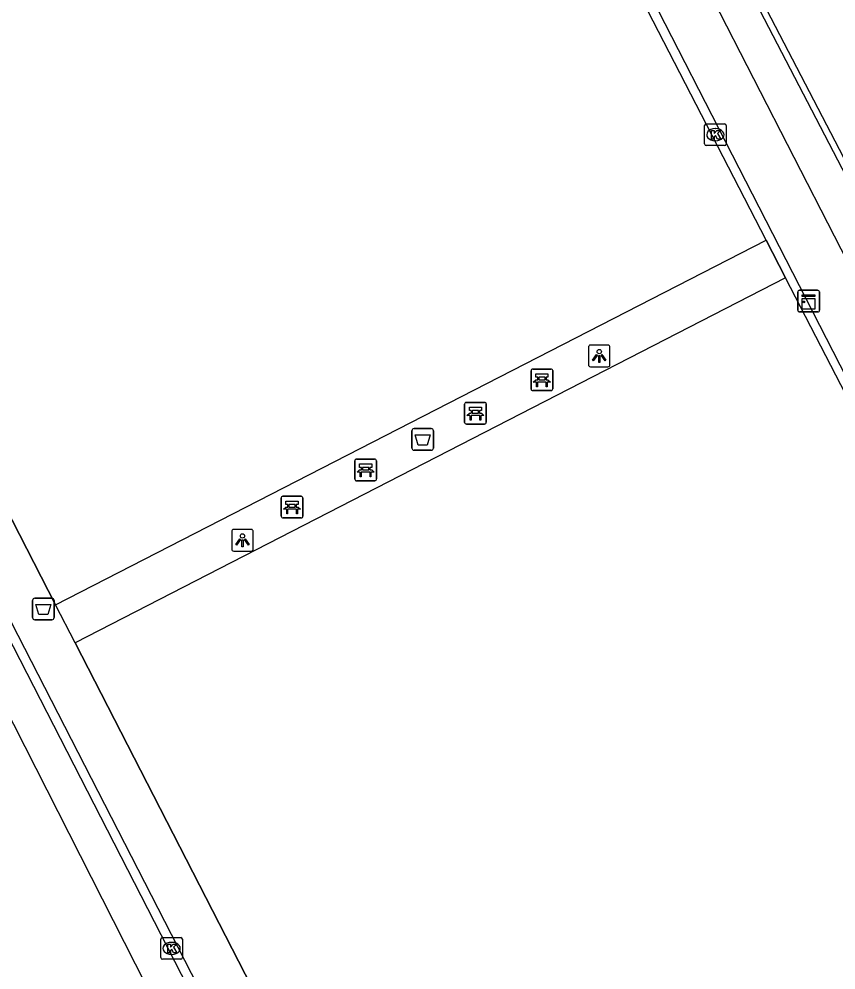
# Model space of a CAD drawing. Extents: x 158838 to 160074, y 386376 to 387776.
# Drawn here: x 159447.27 to 159485.04, y 387269 to 387312.94 of the extents above; entities that cross this region are included whole.
import ezdxf

# ---------------------------------------------------------------- set-up
doc = ezdxf.new("R2010")
doc.units = 0
for name, color, linetype in [('IMGEO_Afvalbak', 7, 'Continuous'), ('IMGEO_Bank', 7, 'Continuous'), ('IMGEO_Groenvoorziening', 7, 'Continuous'), ('IMGEO_Hek', 7, 'Continuous'), ('IMGEO_Kast', 7, 'Continuous'), ('IMGEO_Kolk', 7, 'Continuous'), ('IMGEO_Lichtpunt', 7, 'Continuous'), ('IMGEO_Rijbaan_lokaal_open', 7, 'Continuous'), ('IMGEO_Voetpad_open', 7, 'Continuous')]:
    doc.layers.add(name, color=color, linetype=linetype)

msp = doc.modelspace()

# ---------------------------------------------------------------- linework, layer by layer
at = {"layer": 'IMGEO_Afvalbak'}
for p, q in [((159465.437, 387293.116), (159465.437, 387293.916)), ((159465.437, 387293.916), (159465.437, 387293.116)), ((159465.537, 387294.016), (159466.327, 387294.016)), ((159466.327, 387294.016), (159465.537, 387294.016)), ((159466.427, 387293.916), (159466.427, 387293.116)), ((159466.427, 387293.116), (159466.427, 387293.916)), ((159466.327, 387293.016), (159465.537, 387293.016)), ((159465.537, 387293.016), (159466.327, 387293.016)), ((159447.901, 387285.283), (159447.901, 387286.083)), ((159447.901, 387286.083), (159447.901, 387285.283)), ((159448.001, 387286.183), (159448.791, 387286.183)), ((159448.791, 387286.183), (159448.001, 387286.183)), ((159448.891, 387286.083), (159448.891, 387285.283)), ((159448.891, 387285.283), (159448.891, 387286.083)), ((159448.791, 387285.183), (159448.001, 387285.183)), ((159448.001, 387285.183), (159448.791, 387285.183))]:
    msp.add_line(p, q, dxfattribs=at)
for points in [[(159465.58, 387293.73), (159466.284, 387293.73), (159466.135, 387293.26), (159465.729, 387293.26), (159465.58, 387293.73)], [(159448.044, 387285.897), (159448.748, 387285.897), (159448.599, 387285.427), (159448.193, 387285.427), (159448.044, 387285.897)]]:
    msp.add_lwpolyline(points, dxfattribs=at)
for centre, start, end in [((159465.537, 387293.916), 90, 180), ((159465.537, 387293.916), 90, 180), ((159466.327, 387293.916), 0, 90), ((159466.327, 387293.916), 360, 90), ((159465.537, 387293.116), 180, 270), ((159465.537, 387293.116), 180, 270), ((159466.327, 387293.116), 270, 0), ((159466.327, 387293.116), 270, 0), ((159448.001, 387286.083), 90, 180), ((159448.001, 387286.083), 90, 180), ((159448.791, 387286.083), 0, 90), ((159448.791, 387286.083), 360, 90), ((159448.001, 387285.283), 180, 270), ((159448.001, 387285.283), 180, 270), ((159448.791, 387285.283), 270, 0), ((159448.791, 387285.283), 270, 0)]:
    msp.add_arc(centre, 0.1, start, end, dxfattribs=at)
at = {"layer": 'IMGEO_Bank'}
for p, q in [((159471.018, 387296.772), (159471.859, 387296.772)), ((159471.859, 387296.772), (159471.018, 387296.772)), ((159470.943, 387295.847), (159470.943, 387296.688)), ((159470.943, 387296.688), (159470.943, 387295.847)), ((159471.252, 387296.278), (159471.252, 387296.384)), ((159471.296, 387296.384), (159471.296, 387296.278)), ((159471.584, 387296.39), (159471.302, 387296.39)), ((159471.59, 387296.278), (159471.59, 387296.384)), ((159471.634, 387296.384), (159471.634, 387296.278)), ((159471.943, 387296.697), (159471.943, 387295.856)), ((159471.943, 387295.856), (159471.943, 387296.697)), ((159471.64, 387296.17), (159471.247, 387296.17)), ((159471.302, 387296.272), (159471.584, 387296.272)), ((159471.868, 387295.772), (159471.027, 387295.772)), ((159471.027, 387295.772), (159471.868, 387295.772)), ((159467.873, 387294.306), (159467.873, 387295.147)), ((159467.873, 387295.147), (159467.873, 387294.306)), ((159467.948, 387295.231), (159468.789, 387295.231)), ((159468.789, 387295.231), (159467.948, 387295.231)), ((159468.873, 387295.156), (159468.873, 387294.315)), ((159468.873, 387294.315), (159468.873, 387295.156)), ((159468.57, 387294.629), (159468.177, 387294.629)), ((159468.182, 387294.737), (159468.182, 387294.843)), ((159468.226, 387294.843), (159468.226, 387294.737)), ((159468.514, 387294.849), (159468.232, 387294.849)), ((159468.232, 387294.731), (159468.514, 387294.731)), ((159468.52, 387294.737), (159468.52, 387294.843)), ((159468.564, 387294.843), (159468.564, 387294.737)), ((159468.798, 387294.231), (159467.957, 387294.231)), ((159467.957, 387294.231), (159468.798, 387294.231)), ((159462.796, 387291.682), (159462.796, 387292.523)), ((159462.796, 387292.523), (159462.796, 387291.682)), ((159462.871, 387292.607), (159463.712, 387292.607)), ((159463.712, 387292.607), (159462.871, 387292.607)), ((159463.796, 387292.532), (159463.796, 387291.691)), ((159463.796, 387291.691), (159463.796, 387292.532)), ((159463.493, 387292.005), (159463.1, 387292.005)), ((159463.105, 387292.113), (159463.105, 387292.219)), ((159463.149, 387292.219), (159463.149, 387292.113)), ((159463.437, 387292.225), (159463.155, 387292.225)), ((159463.155, 387292.107), (159463.437, 387292.107)), ((159463.443, 387292.113), (159463.443, 387292.219)), ((159463.487, 387292.219), (159463.487, 387292.113)), ((159463.721, 387291.607), (159462.88, 387291.607)), ((159462.88, 387291.607), (159463.721, 387291.607)), ((159459.391, 387289.966), (159459.391, 387290.807)), ((159459.391, 387290.807), (159459.391, 387289.966)), ((159459.466, 387290.891), (159460.307, 387290.891)), ((159460.307, 387290.891), (159459.466, 387290.891)), ((159460.391, 387290.816), (159460.391, 387289.975)), ((159460.391, 387289.975), (159460.391, 387290.816)), ((159460.088, 387290.289), (159459.695, 387290.289)), ((159459.7, 387290.397), (159459.7, 387290.503)), ((159459.744, 387290.503), (159459.744, 387290.397)), ((159460.032, 387290.509), (159459.75, 387290.509)), ((159459.75, 387290.391), (159460.032, 387290.391)), ((159460.038, 387290.397), (159460.038, 387290.503)), ((159460.082, 387290.503), (159460.082, 387290.397)), ((159460.316, 387289.891), (159459.475, 387289.891)), ((159459.475, 387289.891), (159460.316, 387289.891))]:
    msp.add_line(p, q, dxfattribs=at)
for points in [[(159471.246, 387296.39), (159471.16, 387296.39), (159471.16, 387296.551), (159471.723, 387296.551), (159471.723, 387296.39), (159471.64, 387296.39)], [(159471.19, 387296.17), (159471.048, 387296.17), (159471.16, 387296.272), (159471.246, 387296.272)], [(159471.24, 387296.163), (159471.24, 387295.956), (159471.197, 387295.956), (159471.197, 387296.163)], [(159471.64, 387296.272), (159471.723, 387296.272), (159471.835, 387296.17), (159471.696, 387296.17)], [(159471.69, 387296.163), (159471.69, 387295.956), (159471.646, 387295.956), (159471.646, 387296.163)], [(159468.176, 387294.849), (159468.09, 387294.849), (159468.09, 387295.01), (159468.653, 387295.01), (159468.653, 387294.849), (159468.57, 387294.849)], [(159468.12, 387294.629), (159467.978, 387294.629), (159468.09, 387294.731), (159468.176, 387294.731)], [(159468.17, 387294.622), (159468.17, 387294.415), (159468.127, 387294.415), (159468.127, 387294.622)], [(159468.57, 387294.731), (159468.653, 387294.731), (159468.765, 387294.629), (159468.626, 387294.629)], [(159468.62, 387294.622), (159468.62, 387294.415), (159468.576, 387294.415), (159468.576, 387294.622)], [(159463.099, 387292.225), (159463.013, 387292.225), (159463.013, 387292.386), (159463.576, 387292.386), (159463.576, 387292.225), (159463.493, 387292.225)], [(159463.043, 387292.005), (159462.901, 387292.005), (159463.013, 387292.107), (159463.099, 387292.107)], [(159463.093, 387291.998), (159463.093, 387291.791), (159463.05, 387291.791), (159463.05, 387291.998)], [(159463.493, 387292.107), (159463.576, 387292.107), (159463.688, 387292.005), (159463.549, 387292.005)], [(159463.543, 387291.998), (159463.543, 387291.791), (159463.499, 387291.791), (159463.499, 387291.998)], [(159459.694, 387290.509), (159459.608, 387290.509), (159459.608, 387290.67), (159460.171, 387290.67), (159460.171, 387290.509), (159460.088, 387290.509)], [(159459.638, 387290.289), (159459.496, 387290.289), (159459.608, 387290.391), (159459.694, 387290.391)], [(159459.688, 387290.282), (159459.688, 387290.075), (159459.645, 387290.075), (159459.645, 387290.282)], [(159460.088, 387290.391), (159460.171, 387290.391), (159460.283, 387290.289), (159460.144, 387290.289)], [(159460.138, 387290.282), (159460.138, 387290.075), (159460.094, 387290.075), (159460.094, 387290.282)]]:
    msp.add_lwpolyline(points, dxfattribs=at)
for centre, radius, start, end in [((159471.021, 387296.694), 0.0779, 92.4484, 184.2845), ((159471.021, 387296.694), 0.0779, 92.4484, 184.2845), ((159471.865, 387296.694), 0.0779, 2.4484, 94.2845), ((159471.865, 387296.694), 0.0779, 2.4484, 94.2845), ((159471.245, 387296.383), 0.00671, 2.8957, 87.1043), ((159471.302, 387296.383), 0.00671, 92.8957, 177.1043), ((159471.584, 387296.383), 0.00671, 2.8957, 87.1043), ((159471.641, 387296.383), 0.00671, 92.8957, 177.1043), ((159471.19, 387296.163), 0.00671, 2.8957, 87.1043), ((159471.247, 387296.163), 0.00671, 92.8957, 177.1043), ((159471.245, 387296.279), 0.00671, 272.8957, 357.1043), ((159471.302, 387296.279), 0.00671, 182.8957, 267.1043), ((159471.584, 387296.279), 0.00671, 272.8957, 357.1043), ((159471.641, 387296.279), 0.00671, 182.8957, 267.1043), ((159471.639, 387296.163), 0.00671, 2.8957, 87.1043), ((159471.696, 387296.163), 0.00671, 92.8957, 177.1043), ((159471.021, 387295.85), 0.0779, 182.4484, 274.2845), ((159471.021, 387295.85), 0.0779, 182.4484, 274.2845), ((159471.865, 387295.85), 0.0779, 272.4484, 4.2845), ((159471.865, 387295.85), 0.0779, 272.4484, 4.2845), ((159467.951, 387295.153), 0.0779, 92.4484, 184.2845), ((159467.951, 387295.153), 0.0779, 92.4484, 184.2845), ((159468.795, 387295.153), 0.0779, 2.4484, 94.2845), ((159468.795, 387295.153), 0.0779, 2.4484, 94.2845), ((159468.12, 387294.622), 0.00671, 2.8957, 87.1043), ((159468.177, 387294.622), 0.00671, 92.8957, 177.1043), ((159468.175, 387294.842), 0.00671, 2.8957, 87.1043), ((159468.175, 387294.738), 0.00671, 272.8957, 357.1043), ((159468.232, 387294.842), 0.00671, 92.8957, 177.1043), ((159468.232, 387294.738), 0.00671, 182.8957, 267.1043), ((159468.514, 387294.842), 0.00671, 2.8957, 87.1043), ((159468.514, 387294.738), 0.00671, 272.8957, 357.1043), ((159468.571, 387294.842), 0.00671, 92.8957, 177.1043), ((159468.571, 387294.738), 0.00671, 182.8957, 267.1043), ((159468.569, 387294.622), 0.00671, 2.8957, 87.1043), ((159468.626, 387294.622), 0.00671, 92.8957, 177.1043), ((159467.951, 387294.309), 0.0779, 182.4484, 274.2845), ((159467.951, 387294.309), 0.0779, 182.4484, 274.2845), ((159468.795, 387294.309), 0.0779, 272.4484, 4.2845), ((159468.795, 387294.309), 0.0779, 272.4484, 4.2845), ((159462.874, 387292.529), 0.0779, 92.4484, 184.2845), ((159462.874, 387292.529), 0.0779, 92.4484, 184.2845), ((159463.718, 387292.529), 0.0779, 2.4484, 94.2845), ((159463.718, 387292.529), 0.0779, 2.4484, 94.2845), ((159463.043, 387291.998), 0.00671, 2.8957, 87.1043), ((159463.1, 387291.998), 0.00671, 92.8957, 177.1043), ((159463.098, 387292.218), 0.00671, 2.8957, 87.1043), ((159463.098, 387292.114), 0.00671, 272.8957, 357.1043), ((159463.155, 387292.218), 0.00671, 92.8957, 177.1043), ((159463.155, 387292.114), 0.00671, 182.8957, 267.1043), ((159463.437, 387292.218), 0.00671, 2.8957, 87.1043), ((159463.437, 387292.114), 0.00671, 272.8957, 357.1043), ((159463.494, 387292.218), 0.00671, 92.8957, 177.1043), ((159463.494, 387292.114), 0.00671, 182.8957, 267.1043), ((159463.492, 387291.998), 0.00671, 2.8957, 87.1043), ((159463.549, 387291.998), 0.00671, 92.8957, 177.1043), ((159462.874, 387291.685), 0.0779, 182.4484, 274.2845), ((159462.874, 387291.685), 0.0779, 182.4484, 274.2845), ((159463.718, 387291.685), 0.0779, 272.4484, 4.2845), ((159463.718, 387291.685), 0.0779, 272.4484, 4.2845), ((159459.469, 387290.813), 0.0779, 92.4484, 184.2845), ((159459.469, 387290.813), 0.0779, 92.4484, 184.2845), ((159460.313, 387290.813), 0.0779, 2.4484, 94.2845), ((159460.313, 387290.813), 0.0779, 2.4484, 94.2845), ((159459.638, 387290.282), 0.00671, 2.8957, 87.1043), ((159459.695, 387290.282), 0.00671, 92.8957, 177.1043), ((159459.693, 387290.502), 0.00671, 2.8957, 87.1043), ((159459.693, 387290.398), 0.00671, 272.8957, 357.1043), ((159459.75, 387290.502), 0.00671, 92.8957, 177.1043), ((159459.75, 387290.398), 0.00671, 182.8957, 267.1043), ((159460.032, 387290.502), 0.00671, 2.8957, 87.1043), ((159460.032, 387290.398), 0.00671, 272.8957, 357.1043), ((159460.089, 387290.502), 0.00671, 92.8957, 177.1043), ((159460.089, 387290.398), 0.00671, 182.8957, 267.1043), ((159460.087, 387290.282), 0.00671, 2.8957, 87.1043), ((159460.144, 387290.282), 0.00671, 92.8957, 177.1043), ((159459.469, 387289.969), 0.0779, 182.4484, 274.2845), ((159459.469, 387289.969), 0.0779, 182.4484, 274.2845), ((159460.313, 387289.969), 0.0779, 272.4484, 4.2845), ((159460.313, 387289.969), 0.0779, 272.4484, 4.2845)]:
    msp.add_arc(centre, radius, start, end, dxfattribs=at)
at = {"layer": 'IMGEO_Groenvoorziening'}
for points in [[(159505.143, 387339.064), (159475.934, 387324.08), (159497.272, 387283.065), (159498.821, 387283.841), (159498.833, 387283.847)], [(159499.18, 387284.357), (159497.402, 387283.466), (159476.339, 387323.951), (159505.276, 387338.796)], [(159420.921, 387331.715), (159462.362, 387250.137)]]:
    msp.add_lwpolyline(points, dxfattribs=at)
at = {"layer": 'IMGEO_Hek'}
for points in [[(159481.807, 387302.728), (159458.657, 387347.608)], [(159448.962, 387285.874), (159425.973, 387330.728), (159441.556, 387338.759)], [(159482.711, 387300.982), (159481.807, 387302.728)], [(159498.538, 387270.391), (159482.711, 387300.982)], [(159449.864, 387284.117), (159448.962, 387285.874)], [(159465.591, 387253.495), (159449.864, 387284.117)]]:
    msp.add_lwpolyline(points, dxfattribs=at)
at = {"layer": 'IMGEO_Kast'}
for p, q in [((159483.275, 387299.485), (159483.275, 387300.326)), ((159483.275, 387300.326), (159483.275, 387299.485)), ((159483.35, 387300.41), (159484.191, 387300.41)), ((159484.191, 387300.41), (159483.35, 387300.41)), ((159484.275, 387300.335), (159484.275, 387299.494)), ((159484.275, 387299.494), (159484.275, 387300.335)), ((159484.2, 387299.41), (159483.359, 387299.41)), ((159483.359, 387299.41), (159484.2, 387299.41))]:
    msp.add_line(p, q, dxfattribs=at)
for points in [[(159483.47, 387300.2), (159484.07, 387300.2), (159484.07, 387300.115), (159483.47, 387300.115), (159483.47, 387300.2)], [(159483.47, 387300.025), (159484.07, 387300.025), (159484.07, 387299.536), (159483.47, 387299.536), (159483.47, 387300.025)]]:
    msp.add_lwpolyline(points, dxfattribs=at)
msp.add_circle((159483.554, 387299.874), 0.0377, dxfattribs=at)
for centre, start, end in [((159483.353, 387300.332), 92.4484, 184.2845), ((159483.353, 387300.332), 92.4484, 184.2845), ((159484.197, 387300.332), 2.4484, 94.2845), ((159484.197, 387300.332), 2.4484, 94.2845), ((159483.353, 387299.488), 182.4484, 274.2845), ((159483.353, 387299.488), 182.4484, 274.2845), ((159484.197, 387299.488), 272.4484, 4.2845), ((159484.197, 387299.488), 272.4484, 4.2845)]:
    msp.add_arc(centre, 0.0779, start, end, dxfattribs=at)
at = {"layer": 'IMGEO_Kolk'}
for p, q in [((159478.964, 387307.173), (159478.964, 387308.025)), ((159479.039, 387308.099), (159479.891, 387308.099)), ((159479.452, 387307.879), (159479.477, 387307.879)), ((159479.965, 387308.025), (159479.965, 387307.173)), ((159479.475, 387307.319), (159479.45, 387307.319)), ((159479.891, 387307.099), (159479.039, 387307.099)), ((159453.826, 387269.574), (159453.826, 387270.426)), ((159453.901, 387270.5), (159454.753, 387270.5)), ((159454.827, 387270.426), (159454.827, 387269.574)), ((159454.314, 387270.28), (159454.339, 387270.28)), ((159454.753, 387269.5), (159453.901, 387269.5)), ((159454.337, 387269.72), (159454.312, 387269.72))]:
    msp.add_line(p, q, dxfattribs=at)
for points in [[(159478.964, 387307.173), (159478.964, 387308.025)], [(159479.039, 387308.099), (159479.891, 387308.099)], [(159479.285, 387307.799), (159479.408, 387307.799), (159479.408, 387307.648), (159479.538, 387307.799), (159479.702, 387307.799), (159479.556, 387307.648), (159479.709, 387307.399), (159479.557, 387307.399), (159479.472, 387307.563), (159479.408, 387307.496), (159479.408, 387307.399), (159479.285, 387307.399), (159479.285, 387307.799)], [(159479.965, 387308.025), (159479.965, 387307.173)], [(159479.891, 387307.099), (159479.039, 387307.099)], [(159453.826, 387269.574), (159453.826, 387270.426)], [(159453.901, 387270.5), (159454.753, 387270.5)], [(159454.827, 387270.426), (159454.827, 387269.574)], [(159454.147, 387270.2), (159454.27, 387270.2), (159454.27, 387270.049), (159454.4, 387270.2), (159454.564, 387270.2), (159454.418, 387270.049), (159454.571, 387269.8), (159454.419, 387269.8), (159454.334, 387269.964), (159454.27, 387269.897), (159454.27, 387269.8), (159454.147, 387269.8), (159454.147, 387270.2)], [(159454.753, 387269.5), (159453.901, 387269.5)]]:
    msp.add_lwpolyline(points, dxfattribs=at)
for centre, start, end in [((159479.041, 387308.023), 91.552, 178.448), ((159479.041, 387308.023), 91.552, 178.448), ((159479.889, 387308.023), 1.552, 88.448), ((159479.889, 387308.023), 1.552, 88.448), ((159479.041, 387307.175), 181.552, 268.448), ((159479.041, 387307.175), 181.552, 268.448), ((159479.889, 387307.175), 271.552, 358.448), ((159479.889, 387307.175), 271.552, 358.448), ((159453.903, 387270.424), 91.552, 178.448), ((159453.903, 387270.424), 91.552, 178.448), ((159454.751, 387270.424), 1.552, 88.448), ((159454.751, 387270.424), 1.552, 88.448), ((159453.903, 387269.576), 181.552, 268.448), ((159453.903, 387269.576), 181.552, 268.448), ((159454.751, 387269.576), 271.552, 358.448), ((159454.751, 387269.576), 271.552, 358.448)]:
    msp.add_arc(centre, 0.0765, start, end, dxfattribs=at)
for centre, major_axis, ratio, start_param, end_param in [((159479.451, 387307.599), (-0.387, 0.002), 0.722429, 4.712389, 7.853982), ((159479.476, 387307.599), (-0.39, 0.002), 0.717154, 1.570796, 4.712389), ((159454.313, 387270), (-0.387, 0.002), 0.722429, 4.712389, 7.853982), ((159454.338, 387270), (-0.39, 0.002), 0.717154, 1.570796, 4.712389)]:
    msp.add_ellipse(centre, major_axis=major_axis, ratio=ratio, start_param=start_param, end_param=end_param, dxfattribs=at)
at = {"layer": 'IMGEO_Lichtpunt'}
for p, q in [((159473.595, 387297.781), (159473.595, 387296.974)), ((159473.595, 387297.781), (159473.595, 387296.974)), ((159474.497, 387297.876), (159473.689, 387297.876)), ((159474.497, 387297.876), (159473.689, 387297.876)), ((159474.591, 387296.974), (159474.591, 387297.781)), ((159474.591, 387296.974), (159474.591, 387297.781)), ((159473.689, 387296.88), (159474.497, 387296.88)), ((159473.689, 387296.88), (159474.497, 387296.88)), ((159458.005, 387289.358), (159457.197, 387289.358)), ((159458.005, 387289.358), (159457.197, 387289.358)), ((159457.103, 387289.263), (159457.103, 387288.456)), ((159457.103, 387289.263), (159457.103, 387288.456)), ((159458.099, 387288.456), (159458.099, 387289.263)), ((159458.099, 387288.456), (159458.099, 387289.263)), ((159457.197, 387288.362), (159458.005, 387288.362)), ((159457.197, 387288.362), (159458.005, 387288.362))]:
    msp.add_line(p, q, dxfattribs=at)
for points in [[(159473.969, 387297.445), (159474.008, 387297.417), (159473.82, 387297.155), (159473.782, 387297.182), (159473.969, 387297.445)], [(159474.071, 387297.397), (159474.118, 387297.397), (159474.118, 387297.075), (159474.071, 387297.075), (159474.071, 387297.397)], [(159474.181, 387297.417), (159474.219, 387297.444), (159474.406, 387297.182), (159474.367, 387297.154), (159474.181, 387297.417)], [(159457.477, 387288.927), (159457.516, 387288.899), (159457.328, 387288.637), (159457.29, 387288.664), (159457.477, 387288.927)], [(159457.579, 387288.879), (159457.626, 387288.879), (159457.626, 387288.557), (159457.579, 387288.557), (159457.579, 387288.879)], [(159457.689, 387288.899), (159457.727, 387288.926), (159457.914, 387288.664), (159457.875, 387288.636), (159457.689, 387288.899)]]:
    msp.add_lwpolyline(points, dxfattribs=at)
for centre in [(159474.094, 387297.579), (159457.602, 387289.061)]:
    msp.add_circle(centre, 0.0994, dxfattribs=at)
for centre, start, end in [((159473.689, 387297.781), 90, 180), ((159473.689, 387297.781), 90, 180), ((159474.497, 387297.781), 0, 90), ((159474.497, 387297.781), 0, 90), ((159473.689, 387296.974), 180, 270), ((159473.689, 387296.974), 180, 270), ((159474.497, 387296.974), 270, 0), ((159474.497, 387296.974), 270, 360), ((159457.197, 387289.263), 90, 180), ((159457.197, 387289.263), 90, 180), ((159458.005, 387289.263), 0, 90), ((159458.005, 387289.263), 0, 90), ((159457.197, 387288.456), 180, 270), ((159457.197, 387288.456), 180, 270), ((159458.005, 387288.456), 270, 0), ((159458.005, 387288.456), 270, 360)]:
    msp.add_arc(centre, 0.0946, start, end, dxfattribs=at)
at = {"layer": 'IMGEO_Rijbaan_lokaal_open'}
for points in [[(159499.538, 387269.066), (159457.231, 387351.553), (159452.218, 387348.975)], [(159458.657, 387347.608), (159456.946, 387350.947), (159422.25, 387333.111), (159464.173, 387251.43), (159463.774, 387251.258)], [(159481.807, 387302.728), (159458.657, 387347.608)], [(159422.162, 387332.358), (159463.774, 387251.258)], [(159473.762, 387324.755), (159490.543, 387292.028), (159496.416, 387280.574), (159499.65, 387282.24)], [(159481.807, 387302.728), (159482.711, 387300.982)], [(159498.538, 387270.391), (159482.711, 387300.982)]]:
    msp.add_lwpolyline(points, dxfattribs=at)
at = {"layer": 'IMGEO_Voetpad_open'}
for points in [[(159458.657, 387347.608), (159443.61, 387339.777), (159441.556, 387338.759), (159425.973, 387330.728), (159448.962, 387285.874)], [(159448.962, 387285.874), (159481.807, 387302.728)], [(159482.711, 387300.982), (159449.864, 387284.117)], [(159449.864, 387284.117), (159448.962, 387285.874)], [(159449.864, 387284.117), (159465.591, 387253.495)]]:
    msp.add_lwpolyline(points, dxfattribs=at)

doc.saveas('drawing.dxf')
